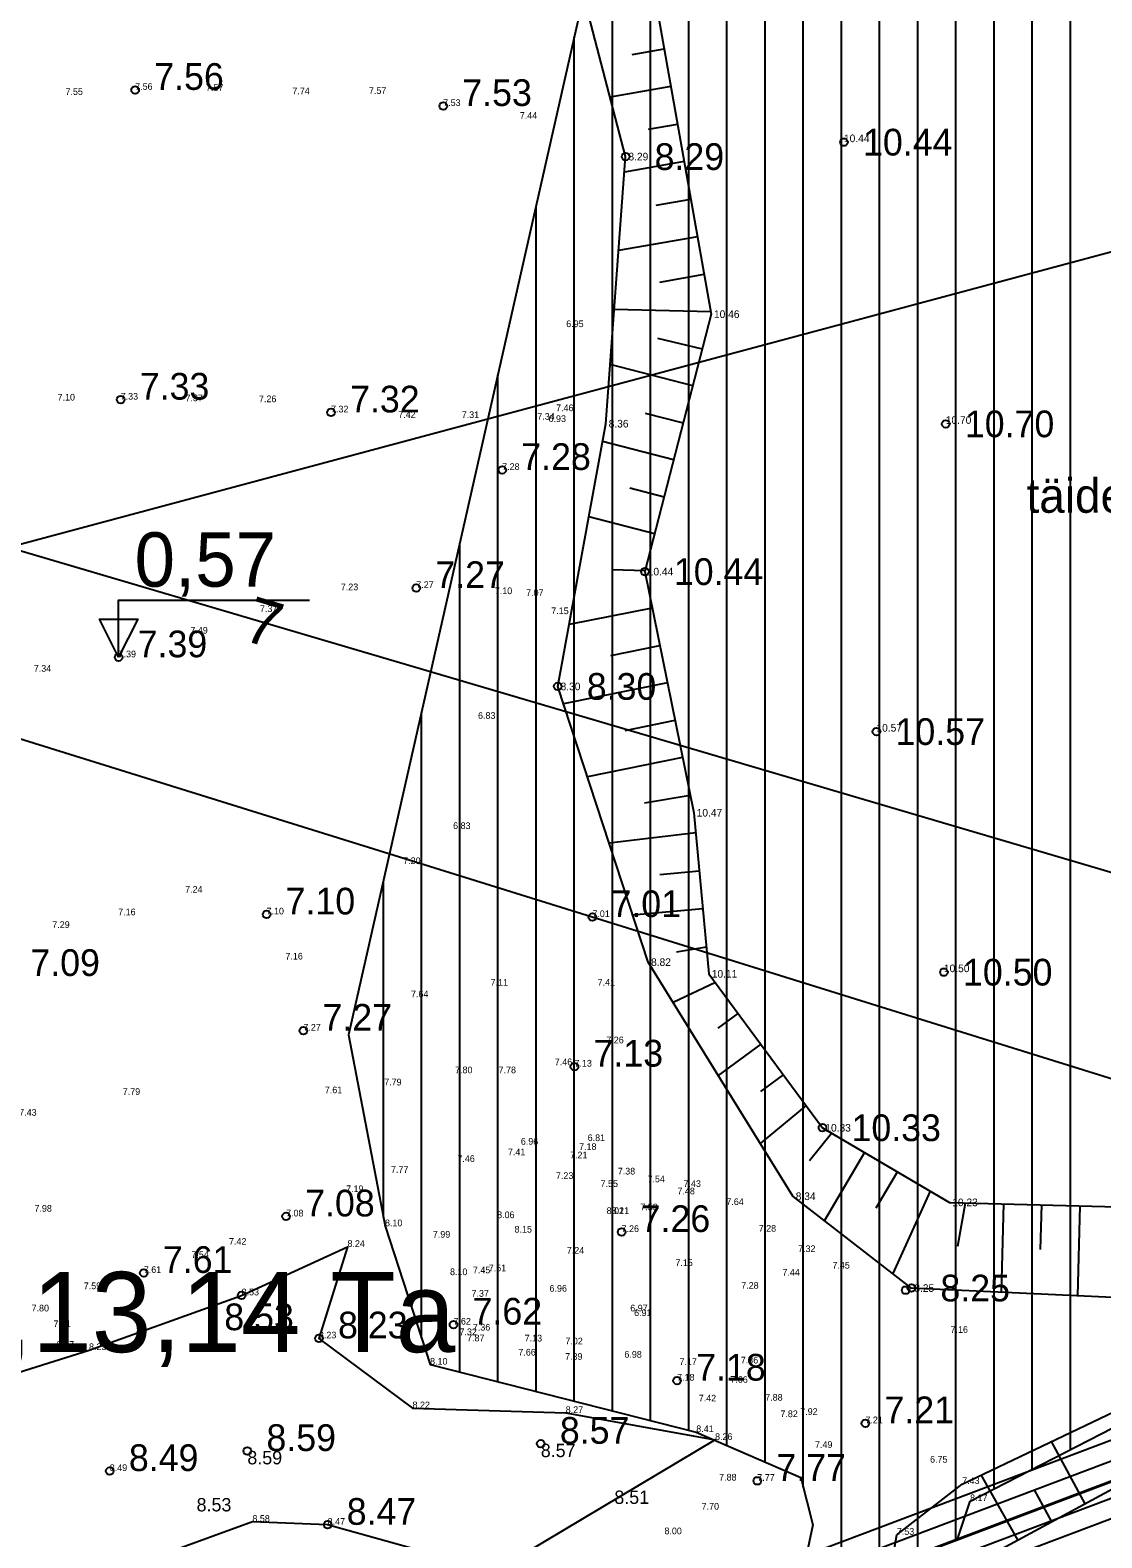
# Model space of a CAD drawing. Extents: x 433497 to 434382, y 6534486 to 6534993.
# Drawn here: x 434004.7 to 434060.9, y 6534764.8 to 6534843.8 of the extents above; entities that cross this region are included whole.
import ezdxf

# ---------------------------------------------------------------- set-up
doc = ezdxf.new("R2010")
doc.units = 0
for name, color, linetype in [('Default', 7, 'Continuous'), ('jääkpaksus', 7, 'Continuous'), ('kataster', 7, 'Continuous'), ('KORGUS', 7, 'Continuous'), ('KORGUS-EH2000', 7, 'Continuous'), ('l__x00e4__bil__x00f5__iked', 7, 'Continuous'), ('Lamami horisontaal', 7, 'Continuous'), ('MAAMUDEL-EH2000', 7, 'Continuous'), ('MOOTKORG-EH2000', 7, 'Continuous'), ('PIIR', 7, 'Continuous'), ('RELJEEF', 7, 'Continuous'), ('Täide', 7, 'Continuous'), ('VEEKOGU', 7, 'Continuous')]:
    doc.layers.add(name, color=color, linetype=linetype)

msp = doc.modelspace()

# ---------------------------------------------------------------- linework, layer by layer
at = {"layer": 'Default'}
msp.add_lwpolyline([(433617.12, 6534791.025), (433632.75, 6534606.045), (434137.38, 6534796.515), (434127.69, 6534855.6), (433968.21, 6534911.925), (433942.38, 6534904.035), (433920.99, 6534907.275)], close=True, dxfattribs=at)
msp.add_lwpolyline([(433617.12, 6534791.025), (433632.75, 6534606.045), (434137.38, 6534796.515), (434127.69, 6534855.6), (433968.21, 6534911.925), (433942.38, 6534904.035), (433920.99, 6534907.275)], close=True, dxfattribs=at)
msp.add_lwpolyline([(433617.12, 6534791.025), (433632.75, 6534606.045), (434137.38, 6534796.515), (434127.69, 6534855.6), (433968.21, 6534911.925), (433942.38, 6534904.035), (433920.99, 6534907.275)], close=True, dxfattribs=at)
at = {"layer": 'jääkpaksus'}
msp.add_lwpolyline([(434009.343, 6534810.967), (434009.343, 6534813.967), (434019.343, 6534813.967)], dxfattribs=at)
msp.add_lwpolyline([(434009.343, 6534810.967), (434008.343, 6534812.967), (434010.343, 6534812.967)], close=True, dxfattribs=at)
at = {"layer": 'kataster'}
msp.add_lwpolyline([(433617.102, 6534791.002), (433632.769, 6534606.029), (434137.446, 6534796.469), (434127.827, 6534855.589), (433950.026, 6534918.39)], close=True, dxfattribs=at)
at = {"layer": 'KORGUS'}
for centre in [(434047.345, 6534837.965), (434035.905, 6534837.207), (434052.68, 6534823.2), (434036.914, 6534815.456), (434032.35, 6534809.44), (434049.048, 6534807.072), (434052.582, 6534794.465), (434046.22, 6534786.31), (434050.88, 6534777.91)]:
    msp.add_circle(centre, 0.2, dxfattribs=at)
at = {"layer": 'KORGUS-EH2000'}
for centre in [(434010.211, 6534840.705), (434026.349, 6534839.859), (434009.452, 6534824.472), (434020.471, 6534823.799), (434029.44, 6534820.786), (434024.938, 6534814.596), (434009.343, 6534810.967), (434017.094, 6534797.489), (434034.165, 6534797.35), (434019.024, 6534791.398), (434033.227, 6534789.517), (434018.118, 6534781.662), (434035.695, 6534780.846), (434010.664, 6534778.702), (434015.787, 6534777.524), (434050.579, 6534777.798), (434026.888, 6534775.994), (434019.838, 6534775.271), (434038.604, 6534773.059), (434048.47, 6534770.825), (434016.089, 6534769.37), (434031.461, 6534769.749), (434008.882, 6534768.318), (434042.805, 6534767.806), (434020.295, 6534765.501)]:
    msp.add_circle(centre, 0.2, dxfattribs=at)
at = {"layer": 'l__x00e4__bil__x00f5__iked'}
for points in [[(433837.129, 6534901.88), (433863.279, 6534885.992), (433986.579, 6534812.177), (434090.185, 6534779.904), (434120.969, 6534768.153)], [(433620.07, 6534691.039), (433627.105, 6534692.187), (433736.834, 6534712.709), (433742.792, 6534710.723), (433822.234, 6534766.498), (433986.579, 6534812.177), (434120.472, 6534848.091), (434132.163, 6534850.175)]]:
    msp.add_lwpolyline(points, dxfattribs=at)
at = {"layer": 'Lamami horisontaal'}
msp.add_lwpolyline([(433873.126, 6534888.995), (433873.76, 6534889.15), (433880.129, 6534889.137), (433886.285, 6534887.502), (433892.228, 6534884.245), (433982.141, 6534821.565), (433982.939, 6534821.09), (433983.78, 6534820.746), (433984.663, 6534820.534), (433985.588, 6534820.453), (433989.375, 6534820.395), (433990.317, 6534820.349), (433991.249, 6534820.24), (433992.172, 6534820.067), (433993.085, 6534819.831), (434065.946, 6534798.347)], dxfattribs=at)
at = {"layer": 'PIIR'}
for points in [[(433632.021, 6534604.835), (434138.248, 6534795.936), (434128.468, 6534856.135), (433968.226, 6534912.818), (433942.33, 6534904.85), (433920.952, 6534908.165), (433616.327, 6534791.524), (433632.021, 6534604.835)], [(433632.732, 6534605.959), (434137.353, 6534796.454), (434127.754, 6534855.539), (433968.208, 6534911.976), (433942.39, 6534904.031), (433921.04, 6534907.341), (433617.174, 6534790.992), (433632.732, 6534605.959)], [(433633.446, 6534604.304), (434134.891, 6534793.6)]]:
    msp.add_lwpolyline(points, dxfattribs=at)
for points in [[(433618.234, 6534790.327), (433921.149, 6534906.313), (433942.464, 6534903.008), (433968.187, 6534910.923), (434126.862, 6534854.794), (434136.235, 6534797.101), (433633.617, 6534607.362)], [(433619.24, 6534789.695), (433634.52, 6534608.851), (434135.141, 6534797.808), (434125.908, 6534854.108), (433968.165, 6534909.82), (433942.53, 6534901.99), (433921.212, 6534905.219)], [(433619.24, 6534789.695), (433634.52, 6534608.851), (434135.141, 6534797.808), (434125.908, 6534854.108), (433968.165, 6534909.82), (433942.53, 6534901.99), (433921.212, 6534905.219)]]:
    msp.add_lwpolyline(points, close=True, dxfattribs=at)
at = {"layer": 'RELJEEF'}
for p, q in [((434036.256, 6534842.559), (434037.926, 6534842.855)), ((434038.274, 6534840.885), (434035.092, 6534840.322)), ((434037.11, 6534838.648), (434038.622, 6534838.916)), ((434038.971, 6534836.946), (434035.844, 6534836.393)), ((434037.506, 6534834.656), (434039.319, 6534834.977)), ((434039.667, 6534833.008), (434035.54, 6534832.278)), ((434037.702, 6534830.629), (434040.016, 6534831.038)), ((434040.364, 6534829.069), (434035.313, 6534829.199)), ((434037.581, 6534827.699), (434039.917, 6534827.13)), ((434039.419, 6534825.193), (434035.099, 6534826.304)), ((434036.935, 6534823.767), (434038.921, 6534823.256)), ((434038.422, 6534821.319), (434034.699, 6534822.277)), ((434036.131, 6534819.843), (434037.924, 6534819.382)), ((434037.426, 6534817.445), (434033.977, 6534818.332)), ((434035.204, 6534815.562), (434036.928, 6534815.508)), ((434037.302, 6534813.549), (434032.945, 6534812.691)), ((434035.126, 6534811.066), (434037.7, 6534811.589)), ((434038.098, 6534809.629), (434032.651, 6534808.523)), ((434035.887, 6534807.139), (434038.496, 6534807.669)), ((434038.894, 6534805.709), (434033.906, 6534804.696)), ((434036.891, 6534803.331), (434039.291, 6534803.749)), ((434039.578, 6534801.772), (434035.043, 6534801.231)), ((434037.705, 6534799.588), (434039.765, 6534799.781)), ((434039.951, 6534797.79), (434036.284, 6534797.446)), ((434038.57, 6534795.529), (434040.138, 6534795.798)), ((434040.611, 6534793.916), (434038.398, 6534792.872)), ((434040.75, 6534791.534), (434041.798, 6534792.307)), ((434042.985, 6534790.697), (434040.757, 6534789.054)), ((434042.992, 6534788.217), (434044.172, 6534789.087)), ((434045.359, 6534787.478), (434042.957, 6534785.493)), ((434045.542, 6534784.603), (434046.694, 6534786.032)), ((434048.418, 6534785.018), (434046.317, 6534781.445)), ((434049.026, 6534782.107), (434050.142, 6534784.004)), ((434051.866, 6534782.99), (434049.902, 6534778.668)), ((434053.305, 6534780.097), (434053.705, 6534782.378)), ((434055.704, 6534782.327), (434055.584, 6534777.691)), ((434057.643, 6534779.937), (434057.703, 6534782.275)), ((434059.703, 6534782.224), (434059.581, 6534777.506)), ((434059.976, 6534766.609), (434058.214, 6534769.867)), ((434056.458, 6534764.706), (434054.541, 6534768.116)), ((434057.312, 6534767.331), (434058.217, 6534765.657))]:
    msp.add_line(p, q, dxfattribs=at)
for points in [[(434002.621, 6534891.199), (434008.357, 6534898.477), (434008.844, 6534898.428), (434009.684, 6534897.899), (434020.673, 6534893.319), (434025.184, 6534891.367), (434026.4, 6534888.82), (434028.53, 6534881.31), (434029.71, 6534869.667), (434036.879, 6534848.772), (434040.385, 6534828.949), (434036.914, 6534815.456), (434039.48, 6534802.82), (434040.271, 6534794.377), (434046.22, 6534786.31), (434052.87, 6534782.4), (434066.43, 6534782.05), (434080.61, 6534786.771), (434096.029, 6534790.927), (434100.314, 6534792.082), (434103.079, 6534792.827), (434103.7, 6534784.75)], [(434042.383, 6534754.563), (434049.423, 6534756.289), (434054.343, 6534758.291), (434054.765, 6534763.79), (434062.713, 6534768.089), (434076.377, 6534773.391), (434084.66, 6534777.201), (434100.89, 6534784.13), (434107.434, 6534785.375)]]:
    msp.add_lwpolyline(points, dxfattribs=at)
at = {"layer": 'Täide'}
for p, q in [((434039.213, 6534770.457), (434039.213, 6534882.974)), ((434041.213, 6534769.663), (434041.213, 6534882.335)), ((434043.213, 6534768.798), (434043.213, 6534881.696)), ((434045.213, 6534767.477), (434045.213, 6534881.057)), ((434047.213, 6534762.419), (434047.213, 6534880.419)), ((434049.213, 6534763.174), (434049.213, 6534879.78)), ((434051.213, 6534763.928), (434051.213, 6534879.141)), ((434053.213, 6534764.683), (434053.213, 6534878.502)), ((434055.213, 6534767.388), (434055.213, 6534877.863)), ((434057.213, 6534768.416), (434057.213, 6534877.224)), ((434059.213, 6534769.443), (434059.213, 6534876.585)), ((434037.213, 6534770.965), (434037.213, 6534861.157)), ((434035.213, 6534771.473), (434035.213, 6534852.31)), ((434033.213, 6534771.981), (434033.213, 6534843.464)), ((434031.213, 6534772.489), (434031.213, 6534834.618)), ((434029.213, 6534772.997), (434029.213, 6534825.772)), ((434027.213, 6534773.504), (434027.213, 6534816.926)), ((434025.213, 6534775.279), (434025.213, 6534808.08)), ((434023.213, 6534781.606), (434023.213, 6534799.234)), ((434053.268, 6534764.704), (434053.953, 6534766.741))]:
    msp.add_line(p, q, dxfattribs=at)
msp.add_lwpolyline([(434053.953, 6534766.741), (434062.043, 6534770.897), (434076.601, 6534775.79), (434083.107, 6534779.636), (434100.67, 6534785.732), (434110.817, 6534789.511), (434130.115, 6534796.22), (434132.899, 6534799.258), (434133.017, 6534809.88), (434125.182, 6534852.548), (434123.278, 6534854.722), (434098.113, 6534862.108), (434062.901, 6534875.407), (434022.093, 6534888.443), (434021.059, 6534887.256), (434037.893, 6534864.165), (434021.392, 6534791.18), (434023.3, 6534781.148), (434025.663, 6534773.898), (434039.607, 6534770.357), (434045.083, 6534767.989), (434045.714, 6534765.502), (434044.882, 6534761.539)], dxfattribs=at)
at = {"layer": 'VEEKOGU'}
for points in [[(434100.405, 6534787.207), (434098.317, 6534787.207), (434089.545, 6534785.531), (434086.602, 6534783.735), (434074.461, 6534779.832), (434066.338, 6534777.192), (434050.88, 6534777.91), (434044.67, 6534782.72), (434037.09, 6534794.99), (434032.35, 6534809.44), (434034.87, 6534823.21), (434035.905, 6534837.207), (434031.53, 6534853.98), (434027.762, 6534864.072)], [(434050.128, 6534758.038), (434051.667, 6534760.055), (434049.568, 6534761.922), (434050.115, 6534764.979), (434053.54, 6534767.639), (434061.885, 6534771.617), (434075.613, 6534776.761), (434082.778, 6534780.666), (434100.118, 6534786.667), (434100.405, 6534787.207)], [(433990.248, 6534745.091), (433989.229, 6534747.928), (433987.385, 6534749.949), (433991.313, 6534753.223), (433990.848, 6534757.342), (433983.632, 6534758.762), (433984.921, 6534763.647), (433993.342, 6534770.119), (434007.795, 6534774.659), (434015.787, 6534777.524), (434021.334, 6534780.065), (434019.838, 6534775.271), (434024.742, 6534771.609), (434032.769, 6534771.363), (434040.593, 6534769.95), (434030.645, 6534764.016), (434026.863, 6534763.673), (434020.295, 6534765.501), (434016.352, 6534765.657), (434007.919, 6534762.574), (434004.918, 6534761.482), (434000.685, 6534758.332), (433996.369, 6534756.857), (433990.248, 6534745.091)], [(433990.248, 6534745.091), (433989.229, 6534747.928), (433987.385, 6534749.949), (433991.313, 6534753.223), (433990.848, 6534757.342), (433983.632, 6534758.762), (433984.921, 6534763.647), (433993.342, 6534770.119), (434007.795, 6534774.659), (434015.787, 6534777.524), (434021.334, 6534780.065), (434019.838, 6534775.271), (434024.742, 6534771.609), (434032.769, 6534771.363), (434040.593, 6534769.95), (434030.645, 6534764.016), (434026.863, 6534763.673), (434020.295, 6534765.501), (434016.352, 6534765.657), (434007.919, 6534762.574), (434004.918, 6534761.482), (434000.685, 6534758.332), (433996.369, 6534756.857), (433990.248, 6534745.091)]]:
    msp.add_lwpolyline(points, dxfattribs=at)

# ---------------------------------------------------------------- texts
at = {"layer": 'jääkpaksus'}
msp.add_text('0,57', height=2.85, rotation=360, dxfattribs=at).set_placement((434010.18, 6534814.667))
at = {"layer": 'KORGUS-EH2000'}
for s, p in [('7.56', (434011.211, 6534840.705)), ('7.53', (434027.349, 6534839.859)), ('10.44', (434048.345, 6534837.265)), (' 8.29', (434036.905, 6534836.507)), ('7.33', (434010.452, 6534824.472)), ('7.32', (434021.471, 6534823.799)), ('10.70', (434053.68, 6534822.5)), ('7.28', (434030.44, 6534820.786)), ('7.27', (434025.938, 6534814.596)), (' 10.44', (434037.914, 6534814.756)), ('7.39', (434010.343, 6534810.967)), (' 8.30', (434033.35, 6534808.74)), ('10.57', (434050.048, 6534806.372)), ('7.10', (434018.094, 6534797.489)), ('7.01', (434035.165, 6534797.35)), ('7.09', (434004.722, 6534794.265)), ('10.50', (434053.582, 6534793.765)), ('7.27', (434020.024, 6534791.398)), ('7.13', (434034.227, 6534789.517)), (' 10.33', (434047.22, 6534785.61)), ('7.08', (434019.118, 6534781.662)), ('7.26', (434036.695, 6534780.846)), ('7.61', (434011.664, 6534778.702)), (' 8.25', (434051.88, 6534777.21)), ('7.62', (434027.888, 6534775.994)), ('8.53', (434014.88, 6534775.7)), ('8.23', (434020.838, 6534775.271)), ('7.18', (434039.604, 6534773.059)), ('7.21', (434049.47, 6534770.825)), ('8.57', (434032.461, 6534769.749)), ('8.59', (434017.089, 6534769.37)), ('8.49', (434009.882, 6534768.318)), ('7.77', (434043.805, 6534767.806)), ('8.47', (434021.295, 6534765.501))]:
    msp.add_text(s, height=1.4, dxfattribs=at).set_placement(p)
at = {"layer": 'Lamami horisontaal'}
msp.add_text('7', height=2.4, rotation=343.57135, dxfattribs=at).set_placement((434015.769, 6534811.891))
at = {"layer": 'MAAMUDEL-EH2000'}
for s, p in [('10.44', (434047.345, 6534837.965)), (' 8.29', (434035.905, 6534837.007)), (' 10.46', (434040.385, 6534828.749)), (' 8.36', (434034.87, 6534823.01)), ('10.70', (434052.68, 6534823.2)), (' 10.44', (434036.914, 6534815.256)), (' 8.30', (434032.35, 6534809.24)), ('10.57', (434049.048, 6534807.072)), (' 10.47', (434039.48, 6534802.62)), (' 8.82', (434037.09, 6534794.79)), ('10.50', (434052.582, 6534794.465)), (' 10.11', (434040.271, 6534794.177)), (' 10.33', (434046.22, 6534786.11)), (' 8.34', (434044.67, 6534782.52)), (' 10.23', (434052.87, 6534782.2)), (' 8.25', (434050.88, 6534777.71))]:
    msp.add_text(s, height=0.4, dxfattribs=at).set_placement(p)
at = {"layer": 'MOOTKORG-EH2000'}
for s, height, p in [('7.55', 0.35, (434006.561, 6534840.44)), ('7.56', 0.35, (434010.211, 6534840.705)), ('7.57', 0.35, (434013.919, 6534840.647)), ('7.74', 0.35, (434018.446, 6534840.473)), ('7.57', 0.35, (434022.458, 6534840.495)), ('7.53', 0.35, (434026.349, 6534839.859)), ('7.44', 0.35, (434030.364, 6534839.189)), ('6.95', 0.35, (434032.794, 6534828.27)), ('7.10', 0.35, (434006.146, 6534824.423)), ('7.33', 0.35, (434009.452, 6534824.472)), ('7.37', 0.35, (434012.849, 6534824.387)), ('7.26', 0.35, (434016.697, 6534824.337)), ('7.32', 0.35, (434020.471, 6534823.799)), ('7.46', 0.35, (434032.263, 6534823.866)), ('7.42', 0.35, (434023.995, 6534823.513)), ('7.31', 0.35, (434027.321, 6534823.505)), ('7.34', 0.35, (434031.279, 6534823.416)), ('6.93', 0.35, (434031.869, 6534823.298)), ('7.28', 0.35, (434029.44, 6534820.786)), ('7.23', 0.35, (434020.985, 6534814.481)), ('7.27', 0.35, (434024.938, 6534814.596)), ('7.10', 0.35, (434029.054, 6534814.277)), ('7.07', 0.35, (434030.695, 6534814.182)), ('7.37', 0.35, (434016.748, 6534813.339)), ('7.15', 0.35, (434032.013, 6534813.229)), ('7.49', 0.35, (434013.104, 6534812.209)), ('7.39', 0.35, (434009.343, 6534810.967)), ('7.34', 0.35, (434004.902, 6534810.212)), ('6.83', 0.35, (434028.173, 6534807.742)), ('6.83', 0.35, (434026.868, 6534801.966)), ('7.20', 0.35, (434024.253, 6534800.127)), ('7.24', 0.35, (434012.829, 6534798.63)), ('7.10', 0.35, (434017.094, 6534797.489)), ('7.29', 0.35, (434005.87, 6534796.781)), ('7.16', 0.35, (434009.322, 6534797.448)), ('7.01', 0.35, (434034.165, 6534797.35)), ('7.16', 0.35, (434018.083, 6534795.128)), ('7.11', 0.35, (434028.83, 6534793.752)), ('7.41', 0.35, (434034.439, 6534793.759)), ('7.64', 0.35, (434024.662, 6534793.145)), ('7.27', 0.35, (434019.024, 6534791.398)), ('7.26', 0.35, (434034.896, 6534790.738)), ('7.46', 0.35, (434032.196, 6534789.59)), ('7.80', 0.35, (434026.972, 6534789.167)), ('7.78', 0.35, (434029.251, 6534789.168)), ('7.13', 0.35, (434033.227, 6534789.517)), ('7.79', 0.35, (434009.563, 6534788.035)), ('7.61', 0.35, (434020.148, 6534788.12)), ('7.79', 0.35, (434023.259, 6534788.529)), ('7.43', 0.35, (434004.137, 6534786.94)), ('6.81', 0.35, (434033.919, 6534785.611)), ('7.41', 0.35, (434029.74, 6534784.863)), ('6.96', 0.35, (434030.417, 6534785.421)), ('7.18', 0.35, (434033.469, 6534785.146)), ('7.46', 0.35, (434027.092, 6534784.521)), ('7.21', 0.35, (434032.995, 6534784.704)), ('7.77', 0.35, (434023.615, 6534783.947)), ('7.23', 0.35, (434032.256, 6534783.627)), ('7.38', 0.35, (434035.495, 6534783.861)), ('7.54', 0.35, (434037.052, 6534783.452)), ('7.19', 0.35, (434021.262, 6534782.935)), ('7.55', 0.35, (434034.595, 6534783.209)), ('7.48', 0.35, (434038.621, 6534782.82)), ('7.43', 0.35, (434038.939, 6534783.208)), ('7.98', 0.35, (434004.934, 6534781.911)), ('7.08', 0.35, (434018.118, 6534781.662)), ('8.02', 0.35, (434034.91, 6534781.788)), ('8.11', 0.35, (434035.18, 6534781.794)), ('7.53', 0.35, (434036.678, 6534781.982)), ('7.64', 0.35, (434041.184, 6534782.259)), ('8.10', 0.35, (434023.3, 6534781.148)), ('8.06', 0.35, (434029.174, 6534781.573)), ('7.42', 0.35, (434015.127, 6534780.175)), ('7.99', 0.35, (434025.807, 6534780.55)), ('8.15', 0.35, (434030.087, 6534780.816)), ('7.26', 0.35, (434035.695, 6534780.846)), ('7.28', 0.35, (434042.879, 6534780.865)), ('7.54', 0.35, (434013.159, 6534779.49)), ('8.24', 0.35, (434021.334, 6534780.065)), ('7.24', 0.35, (434032.824, 6534779.709)), ('7.32', 0.35, (434044.941, 6534779.796)), ('7.61', 0.35, (434010.664, 6534778.702)), ('8.10', 0.35, (434026.706, 6534778.585)), ('7.45', 0.35, (434027.904, 6534778.68)), ('7.51', 0.35, (434028.737, 6534778.79)), ('7.15', 0.35, (434038.513, 6534779.063)), ('7.44', 0.35, (434044.121, 6534778.558)), ('7.45', 0.35, (434046.74, 6534778.928)), ('7.59', 0.35, (434007.517, 6534777.851)), ('6.96', 0.35, (434031.92, 6534777.718)), ('7.28', 0.35, (434041.963, 6534777.872)), ('8.53', 0.35, (434015.787, 6534777.524)), ('7.37', 0.35, (434027.832, 6534777.452)), ('7.80', 0.35, (434004.785, 6534776.684)), ('6.97', 0.35, (434036.149, 6534776.686)), ('6.91', 0.35, (434036.352, 6534776.44)), ('7.41', 0.35, (434005.93, 6534775.86)), ('7.62', 0.35, (434026.888, 6534775.994)), ('7.32', 0.35, (434027.203, 6534775.44)), ('7.36', 0.35, (434027.905, 6534775.682)), ('7.16', 0.35, (434052.928, 6534775.562)), ('8.07', 0.35, (434006.099, 6534774.778)), ('8.23', 0.35, (434007.795, 6534774.659)), ('8.23', 0.35, (434019.838, 6534775.271)), ('7.87', 0.35, (434027.599, 6534775.116)), ('7.13', 0.35, (434030.618, 6534775.109)), ('7.02', 0.35, (434032.751, 6534774.96)), ('8.10', 0.35, (434025.663, 6534773.898)), ('7.66', 0.35, (434030.287, 6534774.372)), ('7.39', 0.35, (434032.734, 6534774.15)), ('6.98', 0.35, (434035.842, 6534774.258)), ('7.17', 0.35, (434038.727, 6534773.879)), ('7.36', 0.35, (434041.941, 6534773.956)), ('7.18', 0.35, (434038.604, 6534773.059)), ('7.66', 0.35, (434041.392, 6534772.943)), ('8.22', 0.35, (434024.742, 6534771.609)), ('7.42', 0.35, (434039.737, 6534771.964)), ('7.88', 0.35, (434043.22, 6534772.006)), ('8.27', 0.35, (434032.769, 6534771.363)), ('7.82', 0.35, (434044.016, 6534771.144)), ('7.92', 0.35, (434045.054, 6534771.26)), ('7.21', 0.35, (434048.47, 6534770.825)), ('8.41', 0.35, (434039.607, 6534770.357)), ('8.26', 0.35, (434040.593, 6534769.95)), ('8.59', 0.7, (434016.089, 6534768.67)), ('8.57', 0.7, (434031.461, 6534769.049)), ('7.49', 0.35, (434045.829, 6534769.532)), ('8.49', 0.35, (434008.882, 6534768.318)), ('6.75', 0.35, (434051.856, 6534768.755)), ('7.88', 0.35, (434040.805, 6534767.821)), ('7.77', 0.35, (434042.805, 6534767.806)), ('7.43', 0.35, (434053.54, 6534767.639)), ('8.51', 0.7, (434035.315, 6534766.596)), ('8.17', 0.35, (434053.953, 6534766.741)), ('8.53', 0.7, (434013.429, 6534766.204)), ('7.70', 0.35, (434039.889, 6534766.295)), ('8.58', 0.35, (434016.352, 6534765.657)), ('8.47', 0.35, (434020.295, 6534765.501)), ('8.00', 0.35, (434037.94, 6534765.007)), ('7.53', 0.35, (434050.115, 6534764.979))]:
    msp.add_text(s, height=height, dxfattribs=at).set_placement(p)
at = {"layer": 'PIIR'}
msp.add_text('Plokk 10,13,14 Ta', height=4.2, dxfattribs=at).set_placement((433981.711, 6534774.553))
at = {"layer": 'RELJEEF'}
msp.add_text('täidetud ala', height=1.8, dxfattribs=at).set_placement((434056.908, 6534818.542))

doc.saveas('drawing.dxf')
